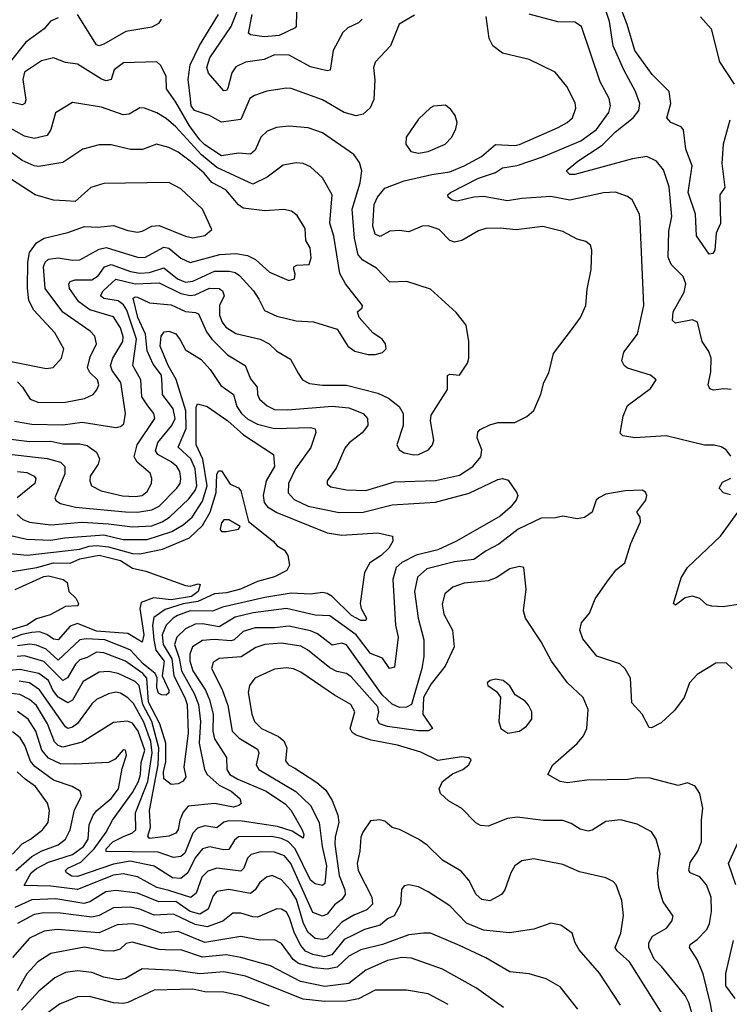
# Model space of a CAD drawing. Extents: x 1308313 to 1441400, y 959662 to 1036319.
# Tile 526 of 656: x 1402845 to 1405798, y 974879 to 978973. Entities that reach past the tile are written whole.
import ezdxf

# ---------------------------------------------------------------- set-up
doc = ezdxf.new("R2010")
doc.units = 0

msp = doc.modelspace()

# ---------------------------------------------------------------- linework, layer by layer
at = {"layer": '0CON10XD'}
for points in [[(1405395, 978394.6), (1405155, 978329.6), (1405135, 978329.5), (1405119.2, 978345), (1405168.2, 978385), (1405269.1, 978450.9), (1405325, 978506.6), (1405397.5, 978565), (1405421.4, 978595), (1405425.3, 978625), (1405408.2, 978675), (1405359.1, 978765), (1405315.2, 978865), (1405299.6, 978965), (1405255, 979101.9)], [(1403434, 978975), (1403422.8, 978957.2), (1403395, 978942.4), (1403286.2, 978923.8), (1403195, 978871.2), (1403175, 978864.7), (1403165, 978868), (1403085, 978994.5)], [(1404487.9, 978992.1), (1404424.2, 978955), (1404388.5, 978865), (1404323.7, 978796.3), (1404317.3, 978772.7), (1404323.6, 978723.6), (1404318.4, 978641.6), (1404303.2, 978606.8), (1404275, 978580.5), (1404245, 978573.8), (1404195, 978587.7), (1404105, 978640), (1403975, 978687.1), (1403955, 978688.8), (1403873.5, 978676.5), (1403821.9, 978658.1), (1403803.1, 978645), (1403765, 978558.5), (1403685, 978547.1), (1403635, 978575.3), (1403572, 978595), (1403559.1, 978615), (1403555.9, 978644.1), (1403546.1, 978725), (1403554.5, 978785), (1403593.7, 978866.3), (1403672.4, 978995)], [(1404270.8, 978975), (1404255, 978959.6), (1404210.4, 978939.6), (1404190.3, 978919.7), (1404149.2, 978845), (1404136.6, 978763.4), (1404125, 978761.1), (1404055, 978776.7), (1403965.7, 978825.7), (1403905, 978827.3), (1403862.8, 978807.2), (1403785, 978796.6), (1403745, 978776.9), (1403727.6, 978752.4), (1403711.6, 978688.4), (1403705, 978678.2), (1403695, 978677.7), (1403630.8, 978750.8), (1403623.4, 978775), (1403636.1, 978815), (1403725.6, 978944.4), (1403756.9, 979025)], [(1403997.1, 979005), (1403995.6, 978945), (1403990.9, 978939.1), (1403925, 978907.5), (1403861.8, 978901.8), (1403805, 978910.6), (1403797.6, 978917.6), (1403812.3, 978995)], [(1405805, 977158.6), (1405785, 977184.4), (1405765, 977196.9), (1405735, 977204.3), (1405695, 977203.5), (1405535, 977242.1), (1405405, 977234.6), (1405355, 977242.9), (1405344.3, 977254.3), (1405357.1, 977325), (1405375, 977368.8), (1405470.9, 977439.1), (1405493.3, 977475), (1405470, 977495), (1405375, 977524.3), (1405361.4, 977535), (1405351.1, 977555), (1405359.5, 977590.5), (1405415.7, 977665), (1405442.2, 977785), (1405427, 978133), (1405424.4, 978165), (1405394.5, 978224.5), (1405375, 978238.1), (1405325, 978256.5), (1405275, 978253.2), (1405135, 978223.2), (1405055, 978237.5), (1404935, 978230), (1404875, 978220), (1404775, 978238), (1404734.8, 978235.2), (1404665, 978218.8), (1404645, 978222.5), (1404627.5, 978235), (1404627.1, 978245), (1404637.5, 978255), (1404755, 978313.9), (1404825, 978337.3), (1404855, 978356.8), (1404915, 978366.7), (1405025, 978404), (1405180.2, 978469.8), (1405245, 978516.7), (1405296.6, 978586.6), (1405303.2, 978615), (1405298.9, 978645), (1405261.2, 978715), (1405182.5, 978945), (1405155, 978962.9), (1405085, 978963.6), (1404965, 978995.5)], [(1405800, 978555), (1405773.3, 978455), (1405766.8, 978375), (1405779.4, 978275), (1405759.2, 978245), (1405762.2, 978125), (1405743.3, 978085), (1405737.5, 978015), (1405729.3, 978000.7), (1405715, 977997.5), (1405662, 978075), (1405658.2, 978165), (1405627.5, 978255), (1405643.2, 978365), (1405616.8, 978435), (1405607.7, 978515), (1405597.3, 978527.3), (1405555.3, 978545.3), (1405538.5, 978565), (1405555.6, 978624.4), (1405547.5, 978675), (1405477.7, 978745), (1405405.2, 978845), (1405373, 978953), (1405348.5, 979018.5)], [(1402655, 977182.8), (1402958.6, 977148.6), (1403015, 977133.3), (1403033.2, 977115), (1403032.8, 977085), (1402991.1, 976985), (1402995, 976974.4), (1403015, 976961.1), (1403076.6, 976946.6), (1403285, 976926), (1403335, 976925.2), (1403394.9, 976935.1), (1403425, 976950.9), (1403498.8, 977025), (1403512.1, 977045), (1403515.6, 977064.4), (1403511.6, 977095), (1403498.2, 977115), (1403475.9, 977135), (1403419.1, 977165), (1403410.2, 977180.2), (1403419.8, 977215), (1403478.7, 977285), (1403491.4, 977315), (1403483.7, 977355), (1403438.9, 977415), (1403438.4, 977455), (1403435, 977494.6), (1403400.1, 977540.1), (1403375, 977596.8), (1403368.4, 977665), (1403336.6, 977735), (1403317.7, 977815), (1403325, 977821.3), (1403335, 977819.8), (1403385, 977796.2), (1403475, 977788.1), (1403535, 977759.2), (1403575.9, 977755.9), (1403589.3, 977749.3), (1403622.3, 977675), (1403644.9, 977644.9), (1403709.5, 977579.5), (1403783.5, 977535), (1403805, 977479.4), (1403833.4, 977445), (1403834.8, 977415), (1403842.6, 977395), (1403875, 977367.3), (1403905, 977352.5), (1403960.3, 977350.3), (1404145, 977366.7), (1404215, 977359.5), (1404275, 977335.3), (1404292.1, 977315), (1404293.2, 977285), (1404270.7, 977255), (1404215.8, 977214.2), (1404198.3, 977191.7), (1404161.8, 977108.2), (1404124.4, 977055), (1404125, 977041.2), (1404140.2, 977030.2), (1404205, 977017.6), (1404285, 977015.3), (1404405, 977051), (1404575, 977057.1), (1404675, 977078.6), (1404731.1, 977115), (1404763.9, 977155), (1404768.4, 977185), (1404748.4, 977235), (1404751.9, 977258.1), (1404760.7, 977269.3), (1404800.9, 977289.1), (1404835, 977297.8), (1404905, 977298), (1404955, 977323.3), (1404985, 977347.5), (1405014.1, 977415.9), (1405026.2, 977465), (1405047.5, 977505), (1405067.1, 977585), (1405145, 977689.2), (1405179.4, 977735), (1405201.1, 977785), (1405206.8, 977853.2), (1405222.9, 977935), (1405225.7, 978015), (1405220, 978035), (1405200.7, 978050.7), (1405165, 978060), (1405105, 978092.2), (1405022.6, 978112.6), (1404911.4, 978098.6), (1404845, 978106.2), (1404785, 978105.5), (1404755, 978095.5), (1404685, 978055.6), (1404655, 978047.5), (1404635, 978054.4), (1404591.2, 978101.2), (1404545, 978116.4), (1404520, 978115), (1404465, 978091.5), (1404425, 978096.8), (1404385, 978093.6), (1404345, 978071.4), (1404325, 978081.4), (1404314.3, 978114.3), (1404320.3, 978205), (1404334.7, 978235), (1404365, 978272.1), (1404445, 978303.5), (1404560.8, 978329.2), (1404635, 978340.4), (1404695, 978366.1), (1404766.3, 978403.7), (1404825, 978454.7), (1404905, 978449.8), (1404925, 978453.8), (1405085.6, 978525), (1405123.1, 978545), (1405145.3, 978564.7), (1405159.5, 978605), (1405156.9, 978626.9), (1405122.2, 978695), (1405074.2, 978755), (1404965, 978807.1), (1404855, 978833.5), (1404814.1, 978864.1), (1404799.2, 978895), (1404786.7, 978986.7)], [(1403005, 978981.1), (1402973, 978967), (1402946.7, 978935), (1402869.8, 978880.2), (1402805, 978798)], [(1405678.2, 978985), (1405722.7, 978935), (1405758.1, 978798.1), (1405817.9, 978705)], [(1402775, 977232.5), (1402885, 977218.5), (1402975, 977220.7), (1403025, 977209.8), (1403095, 977210), (1403125, 977202.5), (1403164.6, 977175), (1403177.3, 977147.3), (1403171.3, 977125), (1403138.7, 977075), (1403136.8, 977055), (1403143.6, 977035), (1403184.1, 977014.1), (1403272.6, 976992.6), (1403325, 976990), (1403355, 976995.2), (1403375, 977011.5), (1403394, 977045), (1403395.3, 977065.3), (1403387.6, 977087.6), (1403333.8, 977133.8), (1403321.9, 977155), (1403333.5, 977205), (1403406.7, 977315), (1403403.1, 977335), (1403377.7, 977367.7), (1403352.9, 977405), (1403348.7, 977475), (1403315.6, 977535), (1403331.6, 977645), (1403290.7, 977765), (1403277.5, 977787.5), (1403255, 977804.5), (1403194.4, 977814.4), (1403181.3, 977825), (1403191.9, 977845), (1403245, 977894.8), (1403325, 977875.1), (1403425, 977878.3), (1403515, 977834.4), (1403555, 977825.9), (1403575, 977829), (1403635, 977857.2), (1403675.2, 977855.2), (1403688.4, 977845), (1403696.4, 977825), (1403676.7, 977785), (1403676.2, 977745), (1403687.5, 977715), (1403703.4, 977695), (1403745, 977668.7), (1403845, 977644.2), (1403883.1, 977625), (1403915.3, 977595.3), (1403971.7, 977561.7), (1404003.3, 977503.3), (1404021.9, 977475), (1404050.7, 977460.7), (1404105, 977452.7), (1404205, 977453.2), (1404335, 977420), (1404379.2, 977399.2), (1404424.7, 977364.7), (1404441.5, 977335), (1404441.1, 977285), (1404414.3, 977205), (1404424, 977185), (1404445, 977171.9), (1404485, 977163.6), (1404505, 977165.6), (1404546, 977185), (1404562.9, 977205), (1404568.6, 977225), (1404554.3, 977305), (1404558, 977328), (1404625.3, 977434.7), (1404625.8, 977494.2), (1404635, 977498.6), (1404675.3, 977494.7), (1404708.6, 977545), (1404714.5, 977565.5), (1404714.5, 977634.5), (1404702.5, 977702.5), (1404662, 977755), (1404555, 977852.5), (1404455.9, 977884.1), (1404385, 977881.5), (1404330.5, 977940.5), (1404272.5, 977972.5), (1404253.8, 977995), (1404238.9, 978065), (1404229, 978185), (1404261.9, 978295), (1404268.2, 978345), (1404259.4, 978379.4), (1404235, 978412.2), (1404105, 978502), (1404045, 978522.9), (1403965, 978530.4), (1403913.3, 978525), (1403875, 978509.6), (1403848.7, 978485), (1403825, 978430.8), (1403805, 978414.1), (1403755, 978417.6), (1403685, 978406.7), (1403615, 978453.2), (1403595, 978473.1), (1403551.6, 978531.6), (1403495, 978630.5), (1403456.2, 978685), (1403455, 978736.2), (1403432.5, 978782.5), (1403415, 978797.5), (1403276.4, 978793.6), (1403237.8, 978765), (1403225.9, 978724.1), (1403205, 978718.7), (1403185, 978725.3), (1403085, 978787.5), (1403035, 978795.4), (1402985, 978814.6), (1402935, 978802.5), (1402864.5, 978755.5), (1402857.8, 978725), (1402870.4, 978639.6), (1402865.6, 978625), (1402855, 978618.5), (1402815, 978628.1)], [(1402823.7, 977303.7), (1402895, 977290.9), (1403025, 977288.1), (1403105, 977299), (1403245, 977277.1), (1403265, 977280.9), (1403277.9, 977292.1), (1403285.4, 977335), (1403265.2, 977465), (1403229, 977515), (1403222.9, 977535), (1403233, 977565), (1403273.9, 977635), (1403275.2, 977655), (1403265, 977691.5), (1403235, 977738.1), (1403136.1, 977766.1), (1403090.4, 977800.4), (1403051.9, 977855), (1403049.6, 977875), (1403055.3, 977884.7), (1403075, 977890.7), (1403145, 977891.6), (1403171.7, 977908.3), (1403197.5, 977945), (1403225, 977954.5), (1403306.4, 977926.4), (1403345, 977919.4), (1403385, 977922.5), (1403445, 977941.4), (1403501.4, 977895), (1403535, 977881.6), (1403565, 977885.5), (1403655, 977927.7), (1403717.4, 977927.4), (1403741.9, 977921.9), (1403759.4, 977909.4), (1403818.5, 977845), (1403840.8, 977810.8), (1403864, 977764), (1403915, 977740), (1403995, 977720.3), (1404067.1, 977717.1), (1404166.2, 977686.2), (1404210, 977615), (1404240, 977595), (1404295, 977580.6), (1404325, 977580.8), (1404355, 977588.8), (1404370, 977605), (1404366.7, 977625), (1404353.8, 977645), (1404315, 977671.2), (1404257.5, 977735), (1404251.4, 977758.6), (1404270, 977775), (1404271.4, 977785), (1404201.3, 977875), (1404177.4, 977917.4), (1404152.6, 978072.6), (1404135, 978127.5), (1404144.7, 978244.7), (1404105.8, 978315.8), (1404055, 978361.8), (1404025, 978374.5), (1403995, 978378.5), (1403942, 978368), (1403875, 978318.8), (1403815, 978288.9), (1403665, 978358.8), (1403601.2, 978411.2), (1403495, 978527.4), (1403455, 978562.5), (1403415, 978586.4), (1403364.4, 978605.6), (1403345, 978606.5), (1403300.2, 978579.8), (1403275, 978576.8), (1403185, 978610), (1403065, 978628.1), (1402994.2, 978585.8), (1402975, 978516), (1402959.1, 978490.9), (1402905, 978479.4), (1402865, 978488.3), (1402795, 978527.3)], [(1404505, 978417.9), (1404545, 978424.5), (1404616, 978455), (1404644, 978485), (1404660.5, 978519.5), (1404666.2, 978545), (1404656.7, 978575), (1404639.3, 978599.3), (1404617, 978617), (1404567, 978613), (1404555, 978606.7), (1404505, 978560), (1404452.9, 978485), (1404452, 978455), (1404472.5, 978425), (1404505, 978417.9)], [(1402835, 977467.7), (1402856.7, 977445), (1402888.2, 977395), (1402925, 977381.2), (1403035, 977382.3), (1403115, 977398), (1403150, 977415), (1403166.2, 977433.8), (1403174, 977455), (1403168.1, 977475), (1403136.2, 977506.2), (1403127.6, 977525), (1403138.8, 977571.2), (1403164.1, 977625), (1403157, 977657), (1403137.7, 977677.7), (1403025, 977757.5), (1402951.3, 977855), (1402943.7, 977945), (1402950.6, 977965), (1402965, 977977.7), (1403005, 977982.5), (1403065, 977973.4), (1403094.8, 977975.2), (1403175, 978019.2), (1403205, 978025.2), (1403335, 977985.7), (1403365, 977983.9), (1403445, 978027.6), (1403465, 978022.8), (1403515, 977980.8), (1403555, 977963.4), (1403677.3, 977997.3), (1403745, 978000.2), (1403793.1, 977993.1), (1403825.9, 977975.9), (1403885, 977923.1), (1403965, 977888.6), (1403988, 977895), (1403991.4, 977915), (1403986, 977934), (1403985.8, 977945), (1403997.9, 977952.1), (1404050, 977955), (1404057.6, 977982.4), (1404053.8, 978023.8), (1404036, 978055), (1404032.5, 978105), (1403999.1, 978159.1), (1403976.3, 978176.3), (1403943.7, 978183.7), (1403865, 978178.9), (1403775, 978189.1), (1403755, 978203.9), (1403702.1, 978265), (1403645, 978296.7), (1403612.4, 978335), (1403555, 978385.2), (1403505, 978421.8), (1403465, 978442.2), (1403414, 978456), (1403356.1, 978433.9), (1403306.2, 978433.8), (1403225, 978452.9), (1403175, 978453.1), (1403108, 978435), (1403025, 978379.6), (1402925, 978363.2), (1402905, 978365.3), (1402855, 978387.7), (1402787.1, 978437.1)], [(1405805.8, 977435.8), (1405775, 977438.6), (1405732.5, 977432.5), (1405717.7, 977437.7), (1405710, 977455), (1405721.5, 977508.5), (1405722.9, 977565), (1405713.1, 977593.1), (1405685.8, 977635), (1405666.6, 977715), (1405645, 977725.3), (1405575, 977711.5), (1405562.1, 977722.1), (1405565, 977758), (1405610.5, 977839.5), (1405617.4, 977875), (1405605.8, 977905), (1405555.9, 977955), (1405543.9, 977985), (1405546, 978094), (1405559.3, 978155), (1405547.8, 978277.8), (1405525, 978349.2), (1405495, 978385.5), (1405454.7, 978404.7), (1405395, 978394.6)], [(1402775, 977558.7), (1402955, 977522.3), (1402983.8, 977526.2), (1403019.1, 977565), (1403028.2, 977605), (1402990.5, 977670.5), (1402904.3, 977765), (1402883.4, 977805), (1402876.8, 977856.8), (1402878.7, 977965), (1402885.2, 978005), (1402915, 978045.9), (1402946, 978064), (1403045, 978088.2), (1403115, 978112.5), (1403169.5, 978110.5), (1403235, 978117.3), (1403295, 978096), (1403335, 978090), (1403355, 978093.2), (1403395, 978114.7), (1403425, 978117.3), (1403535, 978072.8), (1403565, 978066.4), (1403615, 978075.5), (1403645, 978100), (1403605.2, 978185.2), (1403515, 978270), (1403465, 978295.9), (1403195, 978292.1), (1403141.4, 978275), (1403075, 978217.8), (1403035, 978220), (1402985, 978223.1), (1402908.6, 978245), (1402735, 978357.3)], [(1402833.8, 976915), (1402857.3, 976895), (1402885, 976883.4), (1402975, 976872.8), (1403105, 976883.1), (1403215, 976877.2), (1403315, 976863.9), (1403395, 976869.1), (1403437.3, 976885), (1403469, 976905), (1403548.7, 976981.3), (1403574.8, 977015), (1403582.2, 977035), (1403575.3, 977105), (1403557.4, 977147.4), (1403504.3, 977195), (1403537.5, 977272.5), (1403536.7, 977346.7), (1403496.6, 977476.6), (1403463.2, 977535), (1403429.3, 977615), (1403433.1, 977656.9), (1403446.7, 977675), (1403465, 977677.7), (1403495, 977666.5), (1403512.5, 977642.5), (1403535, 977600.8), (1403600.5, 977560.5), (1403638.2, 977518.2), (1403682.2, 977452.2), (1403734.8, 977414.8), (1403748.5, 977365), (1403768.3, 977335), (1403795, 977311.9), (1403835, 977291), (1403905, 977273.7), (1404055, 977277.9), (1404075, 977272), (1404077, 977257), (1404056.5, 977193.5), (1403992.1, 977105), (1403963.2, 977045), (1403962.7, 977005), (1403987.5, 976977.5), (1404045, 976949.8), (1404175, 976924), (1404275, 976925.2), (1404395, 976956.3), (1404575, 976966.2), (1404716.2, 977003.8), (1404835, 977061.4), (1404855, 977065.7), (1404877.7, 977057.7), (1404914, 977005), (1404918, 976995), (1404910.8, 976975), (1404886.9, 976945), (1404845, 976909.1), (1404663.3, 976805), (1404585, 976768.3), (1404495, 976745.9), (1404435, 976716.4), (1404412.4, 976695), (1404397.7, 976645), (1404409.5, 976455), (1404419.7, 976405), (1404405, 976280.6), (1404384, 976275), (1404355, 976317.5), (1404305, 976336.9), (1404245.8, 976415.8), (1404135, 976494.7), (1404075, 976496.8), (1403955, 976524.5), (1403817, 976507), (1403741, 976489), (1403675, 976449), (1403605, 976461), (1403575, 976459.2), (1403535, 976440.6), (1403498.9, 976405), (1403488.6, 976375), (1403508.3, 976318.3), (1403518.4, 976265), (1403571.5, 976171.5), (1403588.7, 976125), (1403597.9, 976055), (1403591.3, 975965), (1403614.5, 975855), (1403625.6, 975835), (1403675, 975790.2), (1403725.4, 975765), (1403761.5, 975735), (1403766.2, 975713.8), (1403757.5, 975705), (1403735, 975698.8), (1403655, 975714.2), (1403546.6, 975703.4), (1403525, 975678), (1403511.3, 975645), (1403504.8, 975605.2), (1403495, 975591.1), (1403465, 975578.1), (1403385, 975568.2), (1403377.8, 975577.8), (1403389.5, 975615), (1403385.6, 975685), (1403421, 975875), (1403424.5, 975945), (1403394.3, 976055), (1403357.3, 976125), (1403342.1, 976205), (1403325, 976221.1), (1403255, 976254.4), (1403215, 976262.3), (1403175, 976260), (1403109.3, 976220.7), (1403065, 976144.1), (1403045, 976133), (1403005, 976156.2), (1402982.8, 976185), (1402964.8, 976225), (1402925, 976254.5), (1402845, 976271.5), (1402715, 976258.7)], [(1402795, 976831), (1402875, 976812.3), (1402975, 976809.1), (1403030.9, 976819.1), (1403195, 976830.9), (1403275, 976811.6), (1403375, 976811.2), (1403477.5, 976845), (1403525, 976872.3), (1403563, 976905), (1403605, 976971.6), (1403625.5, 977035), (1403606.9, 977145), (1403579.6, 977205), (1403578.7, 977361.3), (1403585, 977375.5), (1403625.2, 977365.2), (1403711.5, 977305), (1403776.7, 977246.7), (1403901.1, 977165), (1403904.7, 977115), (1403871.3, 977055), (1403858.3, 976995), (1403862.7, 976965), (1403876.8, 976946.8), (1403915, 976923.3), (1404125, 976840), (1404185, 976829.7), (1404335, 976838.7), (1404396.2, 976825), (1404398.1, 976805), (1404380.9, 976775), (1404348.8, 976745), (1404302.3, 976715), (1404280.6, 976675), (1404262.5, 976545), (1404265.4, 976525), (1404287.9, 976485), (1404285.5, 976475), (1404265, 976474.8), (1404225.4, 976495), (1404145, 976573.9), (1404125, 976587.3), (1404105, 976591.5), (1404055, 976584.3), (1403975, 976588.2), (1403865, 976570.3), (1403689.2, 976530.8), (1403647, 976513), (1403555, 976514.4), (1403502, 976495), (1403483.9, 976485), (1403455, 976455.2), (1403437.5, 976415), (1403442.1, 976375), (1403477.7, 976315), (1403486.8, 976245), (1403532.4, 976155), (1403541.2, 976125), (1403546.3, 976006.3), (1403528, 975865), (1403536, 975825), (1403525, 975806.7), (1403505, 975795.6), (1403475, 975792.2), (1403445, 975816), (1403443, 975845), (1403453.5, 975886.5), (1403453.6, 975965), (1403428.6, 976045), (1403381.4, 976135), (1403374.5, 976235), (1403358, 976255), (1403285, 976305.8), (1403195, 976339.7), (1403165, 976343), (1403125, 976320.7), (1403095, 976311.9), (1403076.6, 976293.5), (1403043.7, 976236.3), (1403025, 976225.2), (1402945, 976304.9), (1402865, 976327.3), (1402833.6, 976325)], [(1402805, 976753.3), (1402875.9, 976745.9), (1403095, 976771), (1403133.3, 976783.3), (1403165, 976787), (1403215, 976781.5), (1403315, 976753.2), (1403345, 976751.6), (1403438.7, 976771.3), (1403552.1, 976817.9), (1403605, 976869.2), (1403637.3, 976925), (1403663.1, 977006.9), (1403665, 977082), (1403672.5, 977097.5), (1403685, 977096.7), (1403721.1, 977041.1), (1403755, 977026.2), (1403765, 977013.3), (1403796.9, 976886.9), (1403900, 976805), (1403916.2, 976785), (1403946.7, 976766.7), (1403960.8, 976745), (1403968, 976705), (1403956.9, 976683.1), (1403905, 976656.7), (1403835, 976637.1), (1403764.3, 976605), (1403705, 976589.2), (1403655, 976586), (1403586.3, 976553.7), (1403525, 976543.9), (1403449.9, 976520.1), (1403402.7, 976487.3), (1403396.9, 976455), (1403402.5, 976395), (1403412.1, 976352.1), (1403446.3, 976305), (1403438, 976245), (1403465.2, 976185), (1403465, 976173.8), (1403455, 976164.4), (1403435, 976165.7), (1403423.2, 976173.2), (1403415.3, 976195), (1403416.4, 976236.4), (1403409.3, 976255), (1403359, 976295), (1403305, 976352.5), (1403198.5, 976395), (1403121, 976399), (1403095, 976394.3), (1403005, 976310), (1402955.1, 976355.1), (1402915, 976372.3), (1402887, 976377), (1402835, 976369)], [(1402835, 977094.1), (1402875, 977090.4), (1402905.2, 977075.2), (1402912.3, 977065), (1402907.6, 977045), (1402834.7, 976985)], [(1405802.8, 976997.2), (1405773.8, 977005), (1405756, 977025), (1405769.4, 977050.6), (1405805, 977066.9)], [(1405810.8, 976275), (1405785, 976298.6), (1405742.6, 976297.4), (1405665, 976250.9), (1405632.5, 976215), (1405610, 976155), (1405569.6, 976100.4), (1405515, 976048.6), (1405475, 976028.6), (1405465, 976029.2), (1405436.2, 976085), (1405393.1, 976133.1), (1405386.5, 976235), (1405365, 976273.8), (1405342.5, 976295), (1405246.4, 976326.4), (1405188, 976398), (1405175.6, 976435), (1405182.9, 976465), (1405216.9, 976505), (1405239.5, 976565), (1405291.7, 976638.3), (1405328, 976685), (1405363.8, 976715), (1405388.8, 976795), (1405428.8, 976885), (1405426.7, 976905), (1405413.3, 976925), (1405450.6, 976975), (1405455.5, 976995), (1405448.9, 977008.9), (1405435, 977016.4), (1405365, 977014.4), (1405285, 976999.5), (1405254.6, 976985.4), (1405244.2, 976975), (1405227.1, 976925), (1405195, 976903.3), (1405165, 976898.2), (1405105, 976908.8), (1405075, 976901.5), (1405015, 976900.5), (1404919.7, 976855), (1404838.4, 976791.6), (1404786.2, 976765), (1404735, 976728.1), (1404655, 976719), (1404540, 976690), (1404500.4, 976655), (1404487.5, 976595), (1404503.3, 976485), (1404526.5, 976395), (1404527.4, 976325), (1404519, 976275), (1404475, 976125.7), (1404455, 976113.9), (1404425, 976113.6), (1404395, 976126.9), (1404353.3, 976165), (1404205, 976373.8), (1404185, 976380), (1404145, 976372.9), (1404085, 976419.6), (1404055, 976432.4), (1403965, 976451.9), (1403905, 976444.8), (1403825, 976444.8), (1403775, 976429.6), (1403737.8, 976395), (1403725, 976390), (1403653.7, 976396.3), (1403605, 976391.7), (1403564.2, 976365), (1403552.4, 976335), (1403553.4, 976306.6), (1403564.9, 976264.9), (1403617.6, 976185), (1403634.3, 976145), (1403649.4, 976085), (1403649, 976015), (1403655, 975982.5)], [(1405835, 976541.4), (1405772.3, 976532.3), (1405725, 976533.8), (1405705, 976540), (1405675.9, 976565.9), (1405645, 976576), (1405615, 976568.9), (1405575, 976539.2), (1405565.8, 976545.8), (1405598.3, 976651.7), (1405624.4, 976695), (1405761.1, 976825), (1405835, 976926.2)], [(1403705, 976844.5), (1403755, 976854.4), (1403762.5, 976865), (1403715, 976893.3), (1403695, 976893.8), (1403685, 976881.2), (1403679.4, 976855), (1403685, 976844.5), (1403705, 976844.5)], [(1402805, 976676.7), (1402915.5, 976694.5), (1402985, 976714.4), (1403055, 976713), (1403095, 976731.3), (1403175, 976745.8), (1403265, 976724.9), (1403315, 976692.5), (1403370.4, 976680.4), (1403535, 976620.4), (1403555, 976617.5), (1403587.6, 976627.6), (1403596.5, 976625), (1403587.2, 976595), (1403560, 976575), (1403475, 976560.4), (1403401.1, 976568.9), (1403350.8, 976549.2), (1403345.2, 976525), (1403361, 976415), (1403355, 976384.6), (1403295, 976421.1), (1403165, 976431), (1403085, 976462.2), (1403055, 976451.6), (1403005, 976394.7), (1402985, 976396.7), (1402957.1, 976417.1), (1402927.4, 976427.4), (1402895, 976425.1), (1402853.9, 976416.1), (1402735, 976370.8)], [(1405375.8, 975814.2), (1405205, 975811.1), (1405125, 975799.4), (1405095, 975805.7), (1405042.5, 975835), (1405064.3, 975875), (1405165, 975963.6), (1405191.8, 975995), (1405205.5, 976025.5), (1405210.9, 976105), (1405190, 976155), (1405125, 976215.8), (1405057.9, 976305), (1405015, 976385.8), (1404950, 976485), (1404941.4, 976515), (1404952.9, 976605), (1404942.5, 976695), (1404925, 976700), (1404885, 976689.4), (1404827.4, 976652.6), (1404795, 976640), (1404695, 976630), (1404647.1, 976612.9), (1404614.6, 976585), (1404602.7, 976542.7), (1404610.6, 976500.6), (1404645.9, 976435), (1404653.2, 976365), (1404615.3, 976285), (1404557.9, 976212.1), (1404525.3, 976155), (1404522.5, 976085), (1404562.5, 976025), (1404545, 976015.4), (1404505, 976015.5), (1404375, 976034.1), (1404342.3, 976045), (1404333, 976063), (1404339.4, 976095), (1404335, 976115.8), (1404225, 976240.7), (1404205, 976254.1), (1404165, 976263.3), (1404135, 976278.1), (1404042.9, 976352.9), (1404015, 976368), (1403935, 976380.4), (1403865.2, 976374.8), (1403827.5, 976362.5), (1403766.9, 976323.1), (1403675, 976316.9), (1403649.6, 976300.4), (1403643.1, 976275), (1403688.2, 976188.2), (1403711.3, 976121.3), (1403728.6, 976015), (1403758.5, 975985), (1403835, 975940), (1403839.7, 975925), (1403828.7, 975875), (1403839.6, 975855), (1403994.3, 975764.3), (1404055.8, 975705), (1404091.9, 975635), (1404103.3, 975535), (1404121.2, 975455), (1404115, 975380.5), (1404105, 975372.5), (1404075, 975379.7), (1404055, 975395.4), (1403991.7, 975525), (1403963.3, 975555), (1403935, 975568.2), (1403892.8, 975577.2), (1403755, 975574.7), (1403739, 975561), (1403715, 975522.9), (1403695, 975521.2), (1403635, 975534), (1403605, 975525.7), (1403575, 975487.4), (1403544.9, 975425.1), (1403515, 975401.6), (1403480.4, 975405), (1403405, 975453), (1403305, 975473.8), (1403235, 975462), (1403085, 975410.4), (1403061.9, 975411.9), (1403039.1, 975425), (1403035.5, 975435), (1403044.6, 975445), (1403099.7, 975470.3), (1403155.1, 975524.9), (1403205.2, 975595), (1403230.8, 975645), (1403315, 975759), (1403339.9, 975805), (1403348.2, 975835), (1403350.1, 975885), (1403365.3, 975935), (1403338.3, 976015), (1403315, 976047.4), (1403293.8, 976056.2), (1403235, 976050.3), (1403105, 975969), (1403025, 975948.3), (1403005, 975954.8), (1402989.9, 975969.9), (1402961.2, 976045), (1402915, 976121.9), (1402886, 976146), (1402845, 976166.4), (1402775, 976174.9)], [(1402826.4, 976603.6), (1402945, 976658), (1402965, 976660), (1403025.4, 976645.4), (1403042.7, 976632.7), (1403050, 976595), (1403078.2, 976568.2), (1403088.9, 976545), (1403086.2, 976536.2), (1403035, 976532.4), (1402972.2, 976497.8), (1402915, 976481.6), (1402875, 976454.9), (1402725, 976411.3)], [(1405515.5, 975035.5), (1405486.2, 975066.2), (1405463.6, 975115), (1405462.9, 975135), (1405478.1, 975161.9), (1405536.4, 975195), (1405559.5, 975225), (1405564.3, 975245), (1405523.6, 975305), (1405505.3, 975365), (1405500, 975425), (1405510, 975505), (1405494.4, 975565), (1405475, 975595.7), (1405415, 975627.8), (1405345, 975645.5), (1405285, 975639.5), (1405227.1, 975602.9), (1405211.1, 975598.9), (1405177, 975607), (1405140.6, 975630.6), (1405105, 975643.8), (1405025, 975643.2), (1404915, 975656.8), (1404875, 975650.8), (1404795, 975619.2), (1404762.2, 975622.2), (1404743.7, 975633.7), (1404685, 975693.3), (1404630, 975725), (1404596.2, 975755), (1404591.2, 975775), (1404604, 975805), (1404646.7, 975836.7), (1404688.8, 975855), (1404714, 975875), (1404723.3, 975895), (1404714.1, 975904.1), (1404685, 975908.1), (1404585, 975893.3), (1404515, 975927.4), (1404416.8, 975956.8), (1404307.2, 975977.2), (1404245, 975998.2), (1404228.5, 976008.5), (1404220.6, 976025), (1404239.7, 976095), (1404222.9, 976125), (1404155, 976164.2), (1404015, 976260.6), (1403985, 976274.1), (1403955, 976277.8), (1403905, 976271.8), (1403823.1, 976235), (1403801.8, 976205), (1403796.1, 976175), (1403810.8, 976085), (1403821.6, 976055), (1403851.5, 976025), (1403921.8, 975991.8), (1403944, 975975), (1403956.5, 975945), (1403951.3, 975891.3), (1403963.6, 975875), (1403990.1, 975860.1), (1404081.5, 975801.5), (1404118.7, 975768.7), (1404145.9, 975725.9), (1404169.2, 975665), (1404172.5, 975635), (1404157.8, 975575), (1404157, 975545), (1404174.8, 975415), (1404198.1, 975355), (1404199.7, 975335), (1404185.4, 975315), (1404155, 975292.3), (1404125, 975253.2), (1404105, 975245.8), (1404065, 975260.9), (1403973.6, 975465), (1403946.4, 975496.4), (1403905, 975511.9), (1403847.5, 975512.5), (1403808.3, 975501.7), (1403793.4, 975486.6), (1403777.8, 975445), (1403765, 975432.3), (1403665, 975444.8), (1403628, 975432), (1403603.1, 975406.9), (1403578.9, 975341.1), (1403556.9, 975323.1), (1403465, 975352.4), (1403415, 975364.1), (1403335, 975408.8), (1403275, 975422), (1403235, 975415.4), (1403085, 975356.4), (1402975, 975370.6), (1402863.2, 975373.2), (1402893.2, 975425), (1402915, 975443.8), (1402965, 975469.6), (1403065, 975502.2), (1403111, 975535), (1403129.8, 975565), (1403134.4, 975625), (1403150, 975665), (1403165.3, 975685), (1403225, 975735.2), (1403256, 975775), (1403271.3, 975858.7), (1403288.9, 975915), (1403285, 975935.8), (1403275, 975937.1), (1403242.2, 975897.8), (1403215, 975884.6), (1403077, 975877), (1403015, 975879.2), (1402965, 975902.3), (1402937.1, 975935), (1402911.3, 976015), (1402879.8, 976065), (1402835, 976095.9)], [(1403655, 975982.5), (1403705.3, 975905), (1403706.5, 975855), (1403719.1, 975835), (1403752.5, 975815), (1403870.3, 975765), (1403951.1, 975711.1), (1403974.3, 975685), (1404020, 975605), (1404027.5, 975585), (1404025, 975570), (1403978.5, 975598.5), (1403917.5, 975617.5), (1403770.9, 975640.9), (1403715, 975641.5), (1403694.3, 975635.7), (1403665, 975612.5), (1403615, 975621.6), (1403585, 975610.6), (1403565, 975590.8), (1403532.1, 975507.9), (1403515, 975494.1), (1403485, 975488.8), (1403420.8, 975510.8), (1403205, 975514.6), (1403204.8, 975525), (1403231.9, 975555), (1403276.2, 975576.2), (1403315, 975591.3), (1403328, 975605), (1403327.3, 975675), (1403378.5, 975805), (1403395.9, 975925), (1403391.1, 975971.1), (1403361.7, 976051.7), (1403319, 976129), (1403295, 976153.9), (1403265, 976172.4), (1403245, 976176.2), (1403215, 976170.5), (1403165, 976146.2), (1403145, 976128.5), (1403085, 976046.2), (1403065, 976030.9), (1403045, 976025.9), (1403035, 976032.3), (1402926.9, 976186.9), (1402885, 976215.4), (1402842.4, 976222.4)], [(1404876, 976006), (1404925, 976014.2), (1404954, 976035), (1404975.8, 976065), (1404975.8, 976095), (1404963.2, 976123.2), (1404949.1, 976139.1), (1404906.7, 976165), (1404885, 976202.5), (1404857.5, 976225), (1404825, 976231.2), (1404802.5, 976225), (1404790, 976215), (1404793.3, 976205), (1404829.7, 976179.7), (1404846.4, 976156.4), (1404839.2, 976055), (1404846.7, 976025), (1404876, 976006)], [(1402828.9, 975435), (1402895, 975494.1), (1402934.2, 975515.8), (1403005, 975542.2), (1403035.8, 975565), (1403055.5, 975604.5), (1403072.8, 975687.2), (1403102.5, 975745), (1403095.8, 975765), (1403062.9, 975785), (1402985, 975810.6), (1402908.2, 975868.2), (1402890.4, 975890.4), (1402865.6, 975955.6), (1402846.6, 975986.5), (1402815, 976011.7)], [(1402815, 975502.5), (1402855, 975546.2), (1402890, 975565), (1402939.6, 975605), (1402962.9, 975635), (1402968.4, 975685), (1402960.6, 975715), (1402910, 975785), (1402867.2, 975815), (1402834.3, 975845)], [(1405734.8, 974795), (1405720.7, 974880.7), (1405689.7, 975005), (1405664.6, 975065), (1405632.2, 975115), (1405635, 975127.5), (1405665, 975148.1), (1405705, 975189.4), (1405715.8, 975215), (1405724.2, 975265), (1405722.4, 975325), (1405703.4, 975375), (1405675, 975408.9), (1405636.1, 975426.1), (1405630, 975435), (1405635, 975468.1), (1405666.7, 975515), (1405682.7, 975555), (1405682.1, 975645), (1405688.5, 975695), (1405675.7, 975755.7), (1405655.9, 975785.9), (1405625, 975800), (1405585, 975788.6), (1405468.8, 975818.8), (1405415, 975820.8), (1405375.8, 975814.2)], [(1405519.2, 974839.1), (1405382.7, 975055), (1405331, 975101), (1405322.9, 975115), (1405346.2, 975175), (1405357.4, 975247.4), (1405350.6, 975310.6), (1405328, 975375), (1405315, 975390), (1405284.4, 975404.4), (1405175, 975429.5), (1405105, 975460.5), (1404985, 975483.5), (1404935, 975475.6), (1404905, 975454.2), (1404888.5, 975425), (1404864.5, 975355), (1404850.6, 975335), (1404801.4, 975308.6), (1404768.6, 975315), (1404745, 975335.6), (1404714.6, 975395), (1404682.3, 975432.3), (1404605, 975477.8), (1404540.2, 975540.2), (1404505, 975565.5), (1404426, 975606), (1404395, 975614.4), (1404365, 975640.8), (1404344.3, 975645.7), (1404305, 975642), (1404273.5, 975595), (1404264.5, 975574.5), (1404260.8, 975515), (1404248.8, 975465), (1404253.5, 975435), (1404311, 975325), (1404312.9, 975295), (1404289, 975271), (1404235, 975249.8), (1404185, 975220), (1404125, 975154.3), (1404105, 975148.4), (1404075, 975152.5), (1404045, 975177), (1404025.4, 975215), (1403996.4, 975315), (1403971.5, 975355), (1403935, 975396.8), (1403895, 975414.7), (1403872, 975408), (1403844.8, 975385.2), (1403824.6, 975355), (1403805, 975340), (1403715, 975356.1), (1403665, 975347.8), (1403650.1, 975329.9), (1403629.8, 975275), (1403595, 975253.2), (1403555, 975264.7), (1403495, 975306.3), (1403424.5, 975304.5), (1403335, 975340.5), (1403245, 975351.8), (1403203.9, 975346.1), (1403136.2, 975305), (1403112.4, 975297.6), (1402995, 975317.3), (1402895, 975312.9), (1402825, 975281.2)], [(1405825, 975376), (1405795.5, 975465), (1405840.8, 975565)], [(1405345.4, 974875), (1405258.3, 975008.3), (1405173.6, 975105), (1405156.4, 975135), (1405144, 975175), (1405097.8, 975207.8), (1405055, 975215.6), (1404985, 975191.8), (1404883.9, 975176.1), (1404775, 975187.5), (1404705, 975216.7), (1404635, 975288.8), (1404545, 975346.2), (1404505, 975367.5), (1404465, 975375.6), (1404445, 975372), (1404433.3, 975356.7), (1404430, 975295), (1404402.8, 975247.2), (1404375, 975233.6), (1404345, 975208.5), (1404279.8, 975190.2), (1404235, 975167.9), (1404195, 975147.6), (1404143.3, 975085), (1404113.1, 975076.9), (1404065, 975086.2), (1404035, 975100), (1404015, 975123.3), (1403988.2, 975175), (1403968.3, 975238.3), (1403955, 975261.5), (1403935, 975274.1), (1403915, 975275.9), (1403835, 975241.2), (1403815, 975241.9), (1403765, 975258.3), (1403731.9, 975258.1), (1403690.4, 975225), (1403625, 975201.1), (1403575, 975210.5), (1403485, 975254.1), (1403405, 975248.9), (1403345, 975274.2), (1403305, 975283.1), (1403235, 975280), (1403175, 975247.8), (1403145, 975241.4), (1403015, 975257.9), (1402945, 975259.7), (1402905, 975252.7), (1402835.9, 975215)], [(1405168, 974858), (1405095, 974951.4), (1405036.2, 974985), (1404965, 975005.5), (1404885, 975013.8), (1404785, 975072.1), (1404675, 975123.5), (1404555, 975174.6), (1404525, 975175.3), (1404465, 975167.6), (1404355, 975128.1), (1404265, 975104.7), (1404215, 975079.3), (1404166.6, 975033.4), (1404125, 975024.9), (1404070.6, 975030.6), (1404005, 975048.4), (1403983.3, 975065), (1403935, 975131.2), (1403905, 975146.9), (1403845, 975145.2), (1403765, 975161.1), (1403615, 975135.2), (1403505, 975181.5), (1403435, 975174.8), (1403355, 975205.2), (1403313.7, 975213.7), (1403250.7, 975209.3), (1403175, 975176.3), (1403000.5, 975189.5), (1402946.9, 975183.1), (1402886.1, 975153.9), (1402815, 975073.2)], [(1405823.3, 974903.3), (1405783.8, 974955), (1405783.3, 975006.7), (1405816.4, 975143.6)], [(1404857.8, 974865), (1404746.6, 974946.6), (1404605.2, 975025.2), (1404475, 975070), (1404435, 975073.6), (1404375, 975061.1), (1404285, 975020.6), (1404215, 974965.2), (1404115, 974952.3), (1404013.2, 974973.2), (1403889.2, 975039.2), (1403765, 975073.8), (1403704.8, 975084.8), (1403605, 975074.5), (1403515, 975105.2), (1403475.6, 975104.4), (1403425, 975107.1), (1403313.1, 975136.9), (1403288.6, 975131.4), (1403262.3, 975107.7), (1403235, 975099.5), (1403195, 975100.5), (1403114.1, 975115.9), (1402975, 975090.2), (1402920.7, 975055), (1402874, 975006), (1402834.4, 974935)], [(1404628.2, 974878.2), (1404545, 974922.5), (1404455, 974937.3), (1404325, 974937.7), (1404255, 974901.7), (1404205, 974891.5), (1404115, 974890.4), (1404025, 974899.5), (1403785, 974995.2), (1403695, 975013.4), (1403595, 975005.2), (1403495, 975019.8), (1403355, 975026.4), (1403285, 974985.8), (1403255, 974980), (1403195, 974992.3), (1403145, 975011.4), (1403085, 975018.1), (1403035, 975011.4), (1402991.5, 974988.5), (1402925, 974933.4), (1402852.5, 974855)], [(1405644.8, 974835), (1405630, 974885), (1405614.8, 974914.8), (1405515.5, 975035.5)], [(1403885, 974871), (1403765, 974914.4), (1403695, 974929), (1403615, 974931.1), (1403565, 974941.4), (1403405, 974937.3), (1403295, 974885.7), (1403277.4, 974882.6), (1403235.6, 974885.6), (1403135, 974911.8), (1403085, 974910.3), (1403011.1, 974878.9), (1402935, 974824.1)]]:
    msp.add_lwpolyline(points, dxfattribs=at)

doc.saveas('drawing.dxf')
